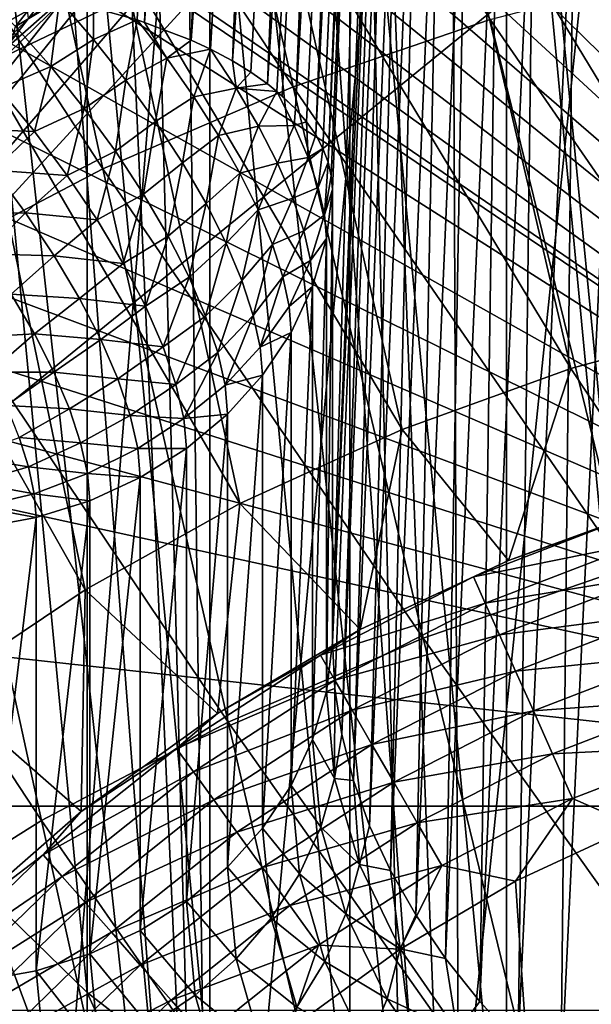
# Model space of a CAD drawing. Header units: metres. Extents: x -109 to 109, y -78 to 121.
# Tile 744 of 1056: x -15.65 to -11.45, y -15.72 to -8.5. Entities that reach past the tile are written whole.
import ezdxf

# ---------------------------------------------------------------- set-up
doc = ezdxf.new("R2010")
doc.units = ezdxf.units.M
doc.layers.add('solid_508554_SW0001', color=7, linetype='CONTINUOUS')

msp = doc.modelspace()

# ---------------------------------------------------------------- linework, layer by layer
at = {"layer": 'solid_508554_SW0001'}
for points in [[(-11.044369, 1.390028, 25.978125), (-11.785768, 0.696058, 25.927927), (-10.488172, -20.561333, 37.842564)], [(-11.785768, 0.696058, 25.927927), (-12.502839, 0.017629, 25.849554), (-10.488172, -20.561333, 37.842564)], [(-14.376807, 0.495039, -5.454146), (-14.787738, -8.499056, -0.633015), (-15.10816, -8.409145, -0.487737)], [(-14.376807, 0.495039, -5.454146), (-14.732867, -8.51691, -0.662514), (-14.787738, -8.499056, -0.633015)], [(-14.376807, 0.495039, -5.454146), (-14.034492, 0.366918, -5.67606), (-14.732867, -8.51691, -0.662514)], [(-14.034492, 0.366918, -5.67606), (-14.390517, -8.647757, -0.883152), (-14.732867, -8.51691, -0.662514)], [(-14.034492, 0.366918, -5.67606), (-13.732153, 0.215748, -5.937893), (-14.390517, -8.647757, -0.883152)], [(-13.732153, 0.215748, -5.937893), (-14.249364, -8.713341, -0.996004), (-14.390517, -8.647757, -0.883152)], [(-13.732153, 0.215748, -5.937893), (-14.088078, -8.799023, -1.145159), (-14.249364, -8.713341, -0.996004)], [(-13.732153, 0.215748, -5.937893), (-13.475909, 0.04459, -6.234347), (-14.088078, -8.799023, -1.145159)], [(-13.475909, 0.04459, -6.234347), (-13.953778, -8.881367, -1.290042), (-14.088078, -8.799023, -1.145159)], [(-13.475909, 0.04459, -6.234347), (-13.831686, -8.967637, -1.443216), (-13.953778, -8.881367, -1.290042)], [(-13.475909, 0.04459, -6.234347), (-13.270961, -0.143093, -6.559423), (-13.831686, -8.967637, -1.443216)], [(-12.502839, 0.017629, 25.849554), (-13.192918, -0.641648, 25.744558), (-12.408564, -21.06118, 36.976807)], [(-12.502839, 0.017629, 25.849554), (-12.408564, -21.06118, 36.976807), (-10.488172, -20.561333, 37.842564)], [(-13.270961, -0.143093, -6.559423), (-13.762315, -9.022971, -1.542129), (-13.831686, -8.967637, -1.443216)], [(-13.270961, -0.143093, -6.559423), (-13.722431, -9.057387, -1.603891), (-13.762315, -9.022971, -1.542129)], [(-13.270961, -0.143093, -6.559423), (-13.626574, -9.150156, -1.771238), (-13.722431, -9.057387, -1.603891)], [(-13.270961, -0.143093, -6.559423), (-13.121481, -0.343504, -6.906546), (-13.626574, -9.150156, -1.771238)], [(-13.121481, -0.343504, -6.906546), (-13.544591, -9.245478, -1.944418), (-13.626574, -9.150156, -1.771238)], [(-13.121481, -0.343504, -6.906546), (-13.476892, -9.342883, -2.122577), (-13.544591, -9.245478, -1.944418)], [(-13.121481, -0.343504, -6.906546), (-13.030532, -0.552585, -7.268684), (-13.476892, -9.342883, -2.122577)], [(-13.030532, -0.552585, -7.268684), (-13.423826, -9.441872, -2.304804), (-13.476892, -9.342883, -2.122577)], [(-13.030532, -0.552585, -7.268684), (-13.385699, -9.541853, -2.490006), (-13.423826, -9.441872, -2.304804)], [(-13.030532, -0.552585, -7.268684), (-13, -0.766092, -7.63849), (-13.385699, -9.541853, -2.490006)], [(-13.192918, -0.641648, 25.744558), (-13.853429, -1.278186, 25.614964), (-12.408564, -21.06118, 36.976807)], [(-13.36267, -9.642293, -2.677195), (-13.385699, -9.541853, -2.490006), (-13, -0.766092, -7.63849)], [(-13.36267, -9.642293, -2.677195), (-13, -0.766092, -7.63849), (-13.354812, -9.742739, -2.865522)], [(-13, -0.766092, -7.63849), (-13, -4.267006, -13.70225), (-13.354812, -13.066247, -8.622006)], [(-13.354812, -9.742739, -2.865522), (-13, -0.766092, -7.63849), (-13.354812, -13.066247, -8.622006)], [(-12.079011, -1.191464, -37.975147), (-12.66514, -1.22836, -37.955528), (-5.75, -14.267006, -31.022758)], [(-11.492039, -1.179039, -37.981754), (-12.079011, -1.191464, -37.975147), (-5.75, -14.267006, -31.022758)], [(-5.75, -1.179039, -37.981754), (-11.492039, -1.179039, -37.981754), (-5.75, -14.267006, -31.022758)], [(-13.853429, -1.278186, 25.614964), (-14.484949, -1.891566, 25.462542), (-12.408564, -21.06118, 36.976807)], [(-13.248817, -1.289446, -37.92305), (-13.828406, -1.374439, -37.877857), (-5.75, -14.267006, -31.022758)], [(-12.66514, -1.22836, -37.955528), (-13.248817, -1.289446, -37.92305), (-5.75, -14.267006, -31.022758)], [(-13.828406, -1.374439, -37.877857), (-14.402382, -1.483089, -37.820087), (-5.75, -14.267006, -31.022758)], [(-14.402382, -1.483089, -37.820087), (-14.969281, -1.615147, -37.74987), (-5.75, -14.267006, -31.022758)], [(-14.969281, -1.615147, -37.74987), (-15.527662, -1.770331, -37.667358), (-5.75, -14.267006, -31.022758)], [(-15.527662, -1.770331, -37.667358), (-16.076096, -1.948305, -37.572727), (-5.75, -14.267006, -31.022758)], [(-16.076096, -1.948305, -37.572727), (-16.325819, -2.038123, -37.524971), (-5.75, -14.267006, -31.022758)], [(-14.484949, -1.891566, 25.462542), (-15.08826, -2.481582, 25.28895), (-14.23452, -21.642811, 35.969391)], [(-14.484949, -1.891566, 25.462542), (-14.23452, -21.642811, 35.969391), (-12.408564, -21.06118, 36.976807)], [(-16.325819, -2.038123, -37.524971), (-16.6131, -2.148498, -37.466282), (-5.75, -14.267006, -31.022758)], [(-16.6131, -2.148498, -37.466282), (-17.13689, -2.369964, -37.34853), (-5.75, -14.267006, -31.022758)], [(-17.13689, -2.369964, -37.34853), (-17.64576, -2.611665, -37.220013), (-5.75, -14.267006, -31.022758)], [(-15.08826, -2.481582, 25.28895), (-15.664589, -3.048706, 25.095709), (-14.23452, -21.642811, 35.969391)], [(-17.64576, -2.611665, -37.220013), (-18.138065, -2.872474, -37.081337), (-5.75, -14.267006, -31.022758)], [(-18.138065, -2.872474, -37.081337), (-18.612341, -3.151289, -36.93309), (-5.75, -14.267006, -31.022758)], [(-15.664589, -3.048706, 25.095709), (-16.215151, -3.59325, 24.884087), (-14.23452, -21.642811, 35.969391)], [(-18.612341, -3.151289, -36.93309), (-19.067316, -3.447067, -36.775822), (-5.75, -14.267006, -31.022758)], [(-5.75, -3.196356, -41.475849), (-5.75, -15.767006, -33.620834), (-21.195272, -15.767006, -33.620834)], [(-9.659669, -3.196356, -41.475849), (-5.75, -3.196356, -41.475849), (-21.195272, -15.767006, -33.620834)], [(-10.359494, -3.21484, -41.464298), (-9.659669, -3.196356, -41.475849), (-21.195272, -15.767006, -33.620834)], [(-11.057202, -3.269924, -41.429878), (-10.359494, -3.21484, -41.464298), (-21.195272, -15.767006, -33.620834)], [(-11.347753, -3.303753, -41.408741), (-11.057202, -3.269924, -41.429878), (-21.195272, -15.767006, -33.620834)], [(-11.621875, -3.341582, -41.385101), (-11.347753, -3.303753, -41.408741), (-21.195272, -15.767006, -33.620834)], [(-12.181594, -3.436978, -41.325493), (-11.621875, -3.341582, -41.385101), (-21.195272, -15.767006, -33.620834)], [(-12.733762, -3.555581, -41.251381), (-12.181594, -3.436978, -41.325493), (-21.195272, -15.767006, -33.620834)], [(-19.067316, -3.447067, -36.775822), (-19.501881, -3.758804, -36.610069), (-5.75, -14.267006, -31.022758)], [(-13.2759, -3.696718, -41.163189), (-12.733762, -3.555581, -41.251381), (-21.195272, -15.767006, -33.620834)], [(-16.215151, -3.59325, 24.884087), (-15.952143, -22.3018, 34.827988), (-14.23452, -21.642811, 35.969391)], [(-13.807391, -3.860099, -41.061096), (-13.2759, -3.696718, -41.163189), (-21.195272, -15.767006, -33.620834)], [(-19.501881, -3.758804, -36.610069), (-19.915018, -4.085464, -36.436382), (-5.75, -14.267006, -31.022758)], [(-14.328628, -4.045819, -40.945045), (-13.807391, -3.860099, -41.061096), (-21.195272, -15.767006, -33.620834)], [(-14.839646, -4.253956, -40.814987), (-14.328628, -4.045819, -40.945045), (-21.195272, -15.767006, -33.620834)], [(-19.915018, -4.085464, -36.436382), (-20.22757, -4.355056, -36.293037), (-5.75, -14.267006, -31.022758)], [(-15.339787, -4.484349, -40.671021), (-14.839646, -4.253956, -40.814987), (-21.195272, -15.767006, -33.620834)], [(-13.354812, -13.066247, -8.622006), (-13, -4.267006, -13.70225), (-12.982184, -4.607184, -14.291457)], [(-20.22757, -4.355056, -36.293037), (-20.305826, -4.425884, -36.255375), (-5.75, -14.267006, -31.022758)], [(-16.008326, -8.660251, -50.492496), (-14.900267, -8.044676, -50.717453), (-16.277102, -4.339474, -43.746597)], [(-10.81778, -4.380364, 18.412987), (-12.076401, -4.925667, 17.468494), (-10.81778, -18.136295, -5.412986)], [(-20.305826, -4.425884, -36.255375), (-20.673613, -4.778644, -36.06781), (-5.75, -14.267006, -31.022758)], [(-15.827065, -4.736159, -40.513672), (-15.339787, -4.484349, -40.671021), (-21.195272, -15.767006, -33.620834)], [(-13.337671, -13.404452, -9.207795), (-13.354812, -13.066247, -8.622006), (-12.982184, -4.607184, -14.291457)], [(-13.286293, -13.741789, -9.792079), (-13.337671, -13.404452, -9.207795), (-12.982184, -4.607184, -14.291457)], [(-13.286293, -13.741789, -9.792079), (-12.982184, -4.607184, -14.291457), (-12.928782, -4.946457, -14.879095)], [(-20.673613, -4.778644, -36.06781), (-21.337833, -5.515685, -35.675919), (-5.75, -14.267006, -31.022758)], [(-15.930471, -5.526824, -52.459057), (-14.560081, -4.941896, -52.626099), (-13.642312, -8.990166, -59.59317)], [(-14.560081, -4.941896, -52.626099), (-12.196505, -8.495215, -59.681755), (-13.642312, -8.990166, -59.59317)], [(-13.200809, -14.077392, -10.373361), (-13.286293, -13.741789, -9.792079), (-12.928782, -4.946457, -14.879095)], [(-12.076401, -4.925667, 17.468494), (-13.225627, -5.528307, 16.42469), (-12.076401, -17.590994, -4.468494)], [(-13.200809, -14.077392, -10.373361), (-12.928782, -4.946457, -14.879095), (-12.839952, -5.283816, -15.463417)], [(-12.076401, -4.925667, 17.468494), (-12.076401, -17.590994, -4.468494), (-10.81778, -18.136295, -5.412986)], [(-13.081438, -14.410398, -10.950146), (-13.200809, -14.077392, -10.373361), (-12.839952, -5.283816, -15.463417)], [(-13.081438, -14.410398, -10.950146), (-12.839952, -5.283816, -15.463417), (-12.715907, -5.618459, -16.043036)], [(-21.337833, -5.515685, -35.675919), (-21.90443, -6.286805, -35.265907), (-5.75, -14.267006, -31.022758)], [(-17.243303, -6.211176, -52.220951), (-15.930471, -5.526824, -52.459057), (-15.040552, -9.590968, -59.42889)], [(-15.930471, -5.526824, -52.459057), (-13.642312, -8.990166, -59.59317), (-15.040552, -9.590968, -59.42889)], [(-13.225627, -5.528307, 16.42469), (-14.255054, -6.182818, 15.291044), (-13.225627, -16.988354, -3.42469)], [(-13.225627, -5.528307, 16.42469), (-13.225627, -16.988354, -3.42469), (-12.076401, -17.590994, -4.468494)], [(-12.928488, -14.739956, -11.520955), (-13.081438, -14.410398, -10.950146), (-12.715907, -5.618459, -16.043036)], [(-12.928488, -14.739956, -11.520955), (-12.715907, -5.618459, -16.043036), (-12.557047, -5.949308, -16.616083)], [(-12.742351, -15.065216, -12.084323), (-12.928488, -14.739956, -11.520955), (-12.557047, -5.949308, -16.616083)], [(-12.742351, -15.065216, -12.084323), (-12.557047, -5.949308, -16.616083), (-12.363714, -6.275648, -17.18132)], [(-17.243303, -6.211176, -52.220951), (-15.040552, -9.590968, -59.42889), (-16.380257, -10.292389, -59.19054)], [(-14.255054, -6.182818, 15.291044), (-15.155397, -6.883294, 14.077785), (-14.255054, -16.333841, -2.291044)], [(-14.255054, -6.182818, 15.291044), (-14.255054, -16.333841, -2.291044), (-13.225627, -16.988354, -3.42469)], [(-12.523503, -15.385345, -12.638803), (-12.742351, -15.065216, -12.084323), (-12.363714, -6.275648, -17.18132)], [(-12.523503, -15.385345, -12.638803), (-12.363714, -6.275648, -17.18132), (-12.136565, -6.596372, -17.736832)], [(-21.90443, -6.286805, -35.265907), (-22.372639, -7.085521, -34.841221), (-5.75, -14.267006, -31.022758)], [(-12.272509, -15.699521, -13.182971), (-12.523503, -15.385345, -12.638803), (-12.136565, -6.596372, -17.736832)], [(-12.272509, -15.699521, -13.182971), (-12.136565, -6.596372, -17.736832), (-11.876063, -6.910825, -18.281479)], [(-10.330504, -10.708433, -57.843227), (-11.285318, -6.751131, -51.001472), (-12.528066, -7.085795, -50.973091)], [(-15.155397, -6.883294, 14.077785), (-15.918524, -7.623412, 12.795862), (-15.155397, -15.633367, -1.077786)], [(-15.155397, -6.883294, 14.077785), (-15.155397, -15.633367, -1.077786), (-14.255054, -16.333841, -2.291044)], [(-11.990011, -16.006937, -13.715432), (-12.272509, -15.699521, -13.182971), (-11.876063, -6.910825, -18.281479)], [(-11.990011, -16.006937, -13.715432), (-11.876063, -6.910825, -18.281479), (-11.583113, -7.217917, -18.813379)], [(-16.371923, -9.250462, 13.977731), (-15.586568, -8.48908, 15.296481), (-15.760841, -7.039365, 17.807463)], [(-12.770635, -20.252747, 31.989422), (-13.065724, -7.599538, 25.153065), (-11.401104, -7.050135, 26.104658)], [(-11.143609, -19.715752, 32.919525), (-12.770635, -20.252747, 31.989422), (-11.401104, -7.050135, 26.104658)], [(-22.372639, -7.085521, -34.841221), (-22.742233, -7.906652, -34.404617), (-5.75, -14.267006, -31.022758)], [(-11.603696, -11.055997, -57.821747), (-12.528066, -7.085795, -50.973091), (-13.736792, -7.518036, -50.8783)], [(-11.603696, -11.055997, -57.821747), (-10.330504, -10.708433, -57.843227), (-12.528066, -7.085795, -50.973091)], [(-11.676735, -16.306805, -14.234818), (-11.990011, -16.006937, -13.715432), (-11.583113, -7.217917, -18.813379)], [(-11.676735, -16.306805, -14.234818), (-11.583113, -7.217917, -18.813379), (-11.2583, -7.517032, -19.331461)], [(-12.842209, -11.502872, -57.730885), (-13.736792, -7.518036, -50.8783), (-14.900267, -8.044676, -50.717453)], [(-12.842209, -11.502872, -57.730885), (-11.603696, -11.055997, -57.821747), (-13.736792, -7.518036, -50.8783)], [(-11.333485, -16.598354, -14.739796), (-11.676735, -16.306805, -14.234818), (-11.2583, -7.517032, -19.331461)], [(-16.84968, -8.530798, 21.251062), (-16.701448, -8.297067, 20.972494), (-15.416478, -7.595917, 22.18692)], [(-15.553306, -7.823425, 22.476267), (-16.84968, -8.530798, 21.251062), (-15.416478, -7.595917, 22.18692)], [(-15.156493, -8.183557, 14.826311), (-15.919089, -8.923347, 13.544957), (-15.918524, -7.623412, 12.795862)], [(-15.918524, -7.623412, 12.795862), (-15.918524, -14.893249, 0.204137), (-15.155397, -15.633367, -1.077786)], [(-14.294839, -20.860502, 30.936758), (-14.625147, -8.221337, 24.076077), (-13.065724, -7.599538, 25.153065)], [(-12.770635, -20.252747, 31.989422), (-14.294839, -20.860502, 30.936758), (-13.065724, -7.599538, 25.153065)], [(-16.955095, -8.805084, 21.511559), (-16.84968, -8.530798, 21.251062), (-15.553306, -7.823425, 22.476267)], [(-15.650609, -8.093286, 22.744429), (-16.955095, -8.805084, 21.511559), (-15.553306, -7.823425, 22.476267)], [(-15.767282, -7.865222, 19.818047), (-16.860382, -8.577499, 18.584347), (-15.477312, -7.896384, 19.555084)], [(-22.742233, -7.906652, -34.404617), (-23.013836, -8.743619, -33.959595), (-5.75, -14.267006, -31.022758)], [(-16.860382, -8.577499, 18.584347), (-16.550308, -8.595562, 18.344072), (-15.477312, -7.896384, 19.555084)], [(-15.477312, -7.896384, 19.555084), (-16.550308, -8.595562, 18.344072), (-15.246434, -8.021862, 19.250126)], [(-16.550308, -8.595562, 18.344072), (-15.814863, -8.380688, 18.62862), (-15.246434, -8.021862, 19.250126)], [(-14.03453, -12.045755, -57.570938), (-14.900267, -8.044676, -50.717453), (-16.008326, -8.660251, -50.492496)], [(-14.03453, -12.045755, -57.570938), (-12.842209, -11.502872, -57.730885), (-14.900267, -8.044676, -50.717453)], [(-12.196505, -8.495215, -59.681755), (-10.715122, -8.109167, -59.694595), (-9.690278, -12.123643, -66.634407)], [(-15.156493, -8.183557, 14.826311), (-15.586568, -8.48908, 15.296481), (-16.371923, -9.250462, 13.977731)], [(-15.156493, -8.183557, 14.826311), (-16.371923, -9.250462, 13.977731), (-15.919089, -8.923347, 13.544957)], [(-15.70395, -21.534126, 29.770006), (-16.066816, -8.910526, 22.882366), (-14.625147, -8.221337, 24.076077)], [(-15.70599, -8.39884, 22.984787), (-14.625147, -8.221337, 24.076077), (-16.066816, -8.910526, 22.882366)], [(-14.294839, -20.860502, 30.936758), (-15.70395, -21.534126, 29.770006), (-14.625147, -8.221337, 24.076077)], [(-15.681786, -8.546693, -0.21091), (-15.950605, -8.268794, -0.2864), (-15.508767, -8.326653, -0.362373)], [(-15.681786, -8.546693, -0.21091), (-15.508767, -8.326653, -0.362373), (-15.357548, -8.354219, -0.402976)], [(-15.681786, -8.546693, -0.21091), (-15.357548, -8.354219, -0.402976), (-15.422023, -8.841521, -0.183584)], [(-15.107417, -8.642683, -0.382185), (-15.422023, -8.841521, -0.183584), (-15.357548, -8.354219, -0.402976)], [(-15.107417, -8.642683, -0.382185), (-15.357548, -8.354219, -0.402976), (-15.10816, -8.409145, -0.487737)], [(-15.107417, -8.642683, -0.382185), (-15.10816, -8.409145, -0.487737), (-14.787738, -8.499056, -0.633015)], [(-15.107417, -8.642683, -0.382185), (-14.787738, -8.499056, -0.633015), (-14.871201, -8.940248, -0.408364)], [(-14.570848, -8.779662, -0.667784), (-14.871201, -8.940248, -0.408364), (-14.787738, -8.499056, -0.633015)], [(-14.570848, -8.779662, -0.667784), (-14.787738, -8.499056, -0.633015), (-14.732867, -8.51691, -0.662514)], [(-14.570848, -8.779662, -0.667784), (-14.732867, -8.51691, -0.662514), (-14.390517, -8.647757, -0.883152)], [(-13.642312, -8.990166, -59.59317), (-12.196505, -8.495215, -59.681755), (-11.206766, -12.522927, -66.627831)], [(-12.196505, -8.495215, -59.681755), (-9.690278, -12.123643, -66.634407), (-11.206766, -12.522927, -66.627831)], [(-15.681786, -8.546693, -0.21091), (-15.422023, -8.841521, -0.183584), (-15.800533, -9.003272, -0.041439)], [(-15.170229, -12.679016, -57.343872), (-16.008326, -8.660251, -50.492496), (-17.051073, -9.35871, -50.205788)], [(-15.170229, -12.679016, -57.343872), (-14.03453, -12.045755, -57.570938), (-16.008326, -8.660251, -50.492496)], [(-15.107417, -8.642683, -0.382185), (-15.1758, -9.148226, -0.204869), (-15.422023, -8.841521, -0.183584)], [(-15.107417, -8.642683, -0.382185), (-14.871201, -8.940248, -0.408364), (-15.1758, -9.148226, -0.204869)], [(-14.570848, -8.779662, -0.667784), (-14.390517, -8.647757, -0.883152), (-14.249364, -8.713341, -0.996004)], [(-14.570848, -8.779662, -0.667784), (-14.249364, -8.713341, -0.996004), (-14.370904, -9.062935, -0.744331)], [(-14.060728, -9.00034, -1.095563), (-14.370904, -9.062935, -0.744331), (-14.249364, -8.713341, -0.996004)], [(-14.060728, -9.00034, -1.095563), (-14.249364, -8.713341, -0.996004), (-14.088078, -8.799023, -1.145159)], [(-23.013836, -8.743619, -33.959595), (-23.188305, -9.589896, -33.509621), (-5.75, -14.267006, -31.022758)], [(-14.570848, -8.779662, -0.667784), (-14.652395, -9.243493, -0.480442), (-14.871201, -8.940248, -0.408364)], [(-14.570848, -8.779662, -0.667784), (-14.370904, -9.062935, -0.744331), (-14.652395, -9.243493, -0.480442)], [(-14.060728, -9.00034, -1.095563), (-14.088078, -8.799023, -1.145159), (-13.953778, -8.881367, -1.290042)], [(-15.422023, -8.841521, -0.183584), (-15.541655, -9.317263, -0.049135), (-15.800533, -9.003272, -0.041439)], [(-15.422023, -8.841521, -0.183584), (-15.1758, -9.148226, -0.204869), (-15.541655, -9.317263, -0.049135)], [(-14.060728, -9.00034, -1.095563), (-13.953778, -8.881367, -1.290042), (-13.831686, -8.967637, -1.443216)], [(-14.871201, -8.940248, -0.408364), (-14.947381, -9.461494, -0.274397), (-15.1758, -9.148226, -0.204869)], [(-14.871201, -8.940248, -0.408364), (-14.652395, -9.243493, -0.480442), (-14.947381, -9.461494, -0.274397)], [(-16.089638, -9.294857, 0.049122), (-15.800533, -9.003272, -0.041439), (-15.541655, -9.317263, -0.049135)], [(-15.040552, -9.590968, -59.42889), (-13.642312, -8.990166, -59.59317), (-12.686984, -13.03319, -66.542656)], [(-14.060728, -9.00034, -1.095563), (-14.190701, -9.345769, -0.861003), (-14.370904, -9.062935, -0.744331)], [(-14.060728, -9.00034, -1.095563), (-13.895868, -9.279406, -1.237484), (-14.190701, -9.345769, -0.861003)], [(-14.060728, -9.00034, -1.095563), (-13.831686, -8.967637, -1.443216), (-13.762315, -9.022971, -1.542129)], [(-14.060728, -9.00034, -1.095563), (-13.762315, -9.022971, -1.542129), (-13.895868, -9.279406, -1.237484)], [(-13.634409, -9.272686, -1.707328), (-13.895868, -9.279406, -1.237484), (-13.762315, -9.022971, -1.542129)], [(-13.626574, -9.150156, -1.771238), (-13.762315, -9.022971, -1.542129), (-13.722431, -9.057387, -1.603891)], [(-13.634409, -9.272686, -1.707328), (-13.762315, -9.022971, -1.542129), (-13.626574, -9.150156, -1.771238)], [(-13.642312, -8.990166, -59.59317), (-11.206766, -12.522927, -66.627831), (-12.686984, -13.03319, -66.542656)], [(-14.370904, -9.062935, -0.744331), (-14.454687, -9.547312, -0.597205), (-14.652395, -9.243493, -0.480442)], [(-14.370904, -9.062935, -0.744331), (-14.190701, -9.345769, -0.861003), (-14.454687, -9.547312, -0.597205)], [(-15.1758, -9.148226, -0.204869), (-15.300598, -9.6398, -0.108542), (-15.541655, -9.317263, -0.049135)], [(-15.1758, -9.148226, -0.204869), (-14.947381, -9.461494, -0.274397), (-15.300598, -9.6398, -0.108542)], [(-13.634409, -9.272686, -1.707328), (-13.626574, -9.150156, -1.771238), (-13.544591, -9.245478, -1.944418)], [(-14.652395, -9.243493, -0.480442), (-14.740722, -9.775901, -0.390961), (-14.947381, -9.461494, -0.274397)], [(-14.652395, -9.243493, -0.480442), (-14.454687, -9.547312, -0.597205), (-14.740722, -9.775901, -0.390961)], [(-13.634409, -9.272686, -1.707328), (-13.544591, -9.245478, -1.944418), (-13.532624, -9.508768, -1.905433)], [(-13.532624, -9.508768, -1.905433), (-13.544591, -9.245478, -1.944418), (-13.476892, -9.342883, -2.122577)], [(-15.839604, -9.600581, 0.037427), (-16.089638, -9.294857, 0.049122), (-15.541655, -9.317263, -0.049135)], [(-15.839604, -9.600581, 0.037427), (-15.541655, -9.317263, -0.049135), (-15.300598, -9.6398, -0.108542)], [(-13.895868, -9.279406, -1.237484), (-14.033096, -9.623677, -1.015948), (-14.190701, -9.345769, -0.861003)], [(-13.895868, -9.279406, -1.237484), (-13.756775, -9.550008, -1.418111), (-14.033096, -9.623677, -1.015948)], [(-13.634409, -9.272686, -1.707328), (-13.756775, -9.550008, -1.418111), (-13.895868, -9.279406, -1.237484)], [(-13.634409, -9.272686, -1.707328), (-13.532624, -9.508768, -1.905433), (-13.756775, -9.550008, -1.418111)], [(-16.239153, -13.396433, -57.052078), (-15.170229, -12.679016, -57.343872), (-17.051073, -9.35871, -50.205788)], [(-14.190701, -9.345769, -0.861003), (-14.281404, -9.846589, -0.756688), (-14.454687, -9.547312, -0.597205)], [(-14.190701, -9.345769, -0.861003), (-14.033096, -9.623677, -1.015948), (-14.281404, -9.846589, -0.756688)], [(-13.532624, -9.508768, -1.905433), (-13.476892, -9.342883, -2.122577), (-13.423826, -9.441872, -2.304804)], [(-14.947381, -9.461494, -0.274397), (-15.081822, -9.964916, -0.218562), (-15.300598, -9.6398, -0.108542)], [(-14.947381, -9.461494, -0.274397), (-14.740722, -9.775901, -0.390961), (-15.081822, -9.964916, -0.218562)], [(-13.532624, -9.508768, -1.905433), (-13.423826, -9.441872, -2.304804), (-13.458591, -9.728443, -2.132596)], [(-13.458591, -9.728443, -2.132596), (-13.423826, -9.441872, -2.304804), (-13.385699, -9.541853, -2.490006)], [(-13.532624, -9.508768, -1.905433), (-13.645931, -9.807318, -1.634221), (-13.756775, -9.550008, -1.418111)], [(-13.532624, -9.508768, -1.905433), (-13.458591, -9.728443, -2.132596), (-13.645931, -9.807318, -1.634221)], [(-23.188305, -9.589896, -33.509621), (-23.266329, -10.439172, -33.058056), (-5.75, -14.267006, -31.022758)], [(-16.380257, -10.292389, -59.19054), (-15.040552, -9.590968, -59.42889), (-14.118647, -13.651271, -66.378868)], [(-16.119408, -9.921757, 0.060838), (-15.839604, -9.600581, 0.037427), (-15.607052, -9.914072, -0.023923)], [(-15.607052, -9.914072, -0.023923), (-15.839604, -9.600581, 0.037427), (-15.300598, -9.6398, -0.108542)], [(-15.040552, -9.590968, -59.42889), (-12.686984, -13.03319, -66.542656), (-14.118647, -13.651271, -66.378868)], [(-14.454687, -9.547312, -0.597205), (-14.559402, -10.085999, -0.552545), (-14.740722, -9.775901, -0.390961)], [(-14.454687, -9.547312, -0.597205), (-14.281404, -9.846589, -0.756688), (-14.559402, -10.085999, -0.552545)], [(-13.756775, -9.550008, -1.418111), (-13.900592, -9.892254, -1.206708), (-14.033096, -9.623677, -1.015948)], [(-13.756775, -9.550008, -1.418111), (-13.645931, -9.807318, -1.634221), (-13.900592, -9.892254, -1.206708)], [(-13.458591, -9.728443, -2.132596), (-13.385699, -9.541853, -2.490006), (-13.413636, -9.927781, -2.384754)], [(-13.413636, -9.927781, -2.384754), (-13.385699, -9.541853, -2.490006), (-13.36267, -9.642293, -2.677195)], [(-15.607052, -9.914072, -0.023923), (-15.300598, -9.6398, -0.108542), (-15.081822, -9.964916, -0.218562)], [(-14.033096, -9.623677, -1.015948), (-14.135464, -10.136284, -0.956204), (-14.281404, -9.846589, -0.756688)], [(-14.033096, -9.623677, -1.015948), (-13.900592, -9.892254, -1.206708), (-14.135464, -10.136284, -0.956204)], [(-13.413636, -9.927781, -2.384754), (-13.36267, -9.642293, -2.677195), (-13.354812, -9.742739, -2.865522)], [(-13.458591, -9.728443, -2.132596), (-13.565313, -10.046745, -1.881957), (-13.645931, -9.807318, -1.634221)], [(-13.458591, -9.728443, -2.132596), (-13.413636, -9.927781, -2.384754), (-13.565313, -10.046745, -1.881957)], [(-13.413636, -9.927781, -2.384754), (-13.354812, -9.742739, -2.865522), (-13.398561, -10.103219, -2.657399)], [(-13.398561, -13.426726, -8.413883), (-13.354812, -9.742739, -2.865522), (-13.354812, -13.066247, -8.622006)], [(-13.398561, -13.426726, -8.413883), (-13.398561, -10.103219, -2.657399), (-13.354812, -9.742739, -2.865522)], [(-14.740722, -9.775901, -0.390961), (-14.889375, -10.286597, -0.377159), (-15.081822, -9.964916, -0.218562)], [(-14.740722, -9.775901, -0.390961), (-14.559402, -10.085999, -0.552545), (-14.889375, -10.286597, -0.377159)], [(-13.645931, -9.807318, -1.634221), (-13.795287, -10.147237, -1.430259), (-13.900592, -9.892254, -1.206708)], [(-13.645931, -9.807318, -1.634221), (-13.565313, -10.046745, -1.881957), (-13.795287, -10.147237, -1.430259)], [(-14.281404, -9.846589, -0.756688), (-14.406565, -10.386418, -0.756349), (-14.559402, -10.085999, -0.552545)], [(-14.281404, -9.846589, -0.756688), (-14.135464, -10.136284, -0.956204), (-14.406565, -10.386418, -0.756349)], [(-13.900592, -9.892254, -1.206708), (-14.019325, -10.411519, -1.192395), (-14.135464, -10.136284, -0.956204)], [(-13.900592, -9.892254, -1.206708), (-13.795287, -10.147237, -1.430259), (-14.019325, -10.411519, -1.192395)], [(-15.905475, -10.215868, -0.005507), (-16.119408, -9.921757, 0.060838), (-15.607052, -9.914072, -0.023923)], [(-15.905475, -10.215868, -0.005507), (-15.607052, -9.914072, -0.023923), (-15.396197, -10.229643, -0.133816)], [(-15.396197, -10.229643, -0.133816), (-15.607052, -9.914072, -0.023923), (-15.081822, -9.964916, -0.218562)], [(-15.396197, -10.229643, -0.133816), (-15.081822, -9.964916, -0.218562), (-14.889375, -10.286597, -0.377159)], [(-13.413636, -9.927781, -2.384754), (-13.51636, -10.264019, -2.156901), (-13.565313, -10.046745, -1.881957)], [(-13.413636, -9.927781, -2.384754), (-13.398561, -10.103219, -2.657399), (-13.51636, -10.264019, -2.156901)], [(-14.559402, -10.085999, -0.552545), (-14.726816, -10.598891, -0.5814), (-14.889375, -10.286597, -0.377159)], [(-14.559402, -10.085999, -0.552545), (-14.406565, -10.386418, -0.756349), (-14.726816, -10.598891, -0.5814)], [(-13.565313, -10.046745, -1.881957), (-13.718853, -10.384582, -1.683054), (-13.795287, -10.147237, -1.430259)], [(-13.565313, -10.046745, -1.881957), (-13.51636, -10.264019, -2.156901), (-13.718853, -10.384582, -1.683054)], [(-13.51636, -10.264019, -2.156901), (-13.398561, -10.103219, -2.657399), (-13.499945, -10.455262, -2.454147)], [(-13.499945, -13.77877, -8.210631), (-13.499945, -10.455262, -2.454147), (-13.398561, -10.103219, -2.657399)], [(-13.398561, -13.426726, -8.413883), (-13.499945, -13.77877, -8.210631), (-13.398561, -10.103219, -2.657399)], [(-14.135464, -10.136284, -0.956204), (-14.284855, -10.671953, -0.998842), (-14.406565, -10.386418, -0.756349)], [(-14.135464, -10.136284, -0.956204), (-14.019325, -10.411519, -1.192395), (-14.284855, -10.671953, -0.998842)], [(-13.795287, -10.147237, -1.430259), (-13.934943, -10.667659, -1.461282), (-14.019325, -10.411519, -1.192395)], [(-13.795287, -10.147237, -1.430259), (-13.718853, -10.384582, -1.683054), (-13.934943, -10.667659, -1.461282)], [(-15.711979, -10.510927, -0.115824), (-15.905475, -10.215868, -0.005507), (-15.396197, -10.229643, -0.133816)], [(-15.711979, -10.510927, -0.115824), (-15.396197, -10.229643, -0.133816), (-15.210866, -10.541571, -0.290259)], [(-15.210866, -10.541571, -0.290259), (-15.396197, -10.229643, -0.133816), (-14.889375, -10.286597, -0.377159)], [(-17.65099, -11.088043, -58.880573), (-16.380257, -10.292389, -59.19054), (-15.490511, -14.371784, -66.138107)], [(-16.380257, -10.292389, -59.19054), (-14.118647, -13.651271, -66.378868), (-15.490511, -14.371784, -66.138107)], [(-15.210866, -10.541571, -0.290259), (-14.889375, -10.286597, -0.377159), (-14.726816, -10.598891, -0.5814)], [(-13.51636, -10.264019, -2.156901), (-13.672503, -10.600525, -1.961084), (-13.718853, -10.384582, -1.683054)], [(-13.51636, -10.264019, -2.156901), (-13.499945, -10.455262, -2.454147), (-13.672503, -10.600525, -1.961084)], [(-14.406565, -10.386418, -0.756349), (-14.597153, -10.896023, -0.827506), (-14.726816, -10.598891, -0.5814)], [(-14.406565, -10.386418, -0.756349), (-14.284855, -10.671953, -0.998842), (-14.597153, -10.896023, -0.827506)], [(-13.718853, -10.384582, -1.683054), (-13.883739, -10.900391, -1.758338), (-13.934943, -10.667659, -1.461282)], [(-13.718853, -10.384582, -1.683054), (-13.672503, -10.600525, -1.961084), (-13.883739, -10.900391, -1.758338)], [(-23.266329, -10.439172, -33.058056), (-23.333569, -12.342929, -32.045807), (-5.75, -14.267006, -31.022758)], [(-14.019325, -10.411519, -1.192395), (-14.196382, -10.937659, -1.275825), (-14.284855, -10.671953, -0.998842)], [(-14.019325, -10.411519, -1.192395), (-13.934943, -10.667659, -1.461282), (-14.196382, -10.937659, -1.275825)], [(-13.672503, -10.600525, -1.961084), (-13.499945, -10.455262, -2.454147), (-13.65697, -10.791641, -2.259938)], [(-13.65697, -14.115149, -8.016422), (-13.65697, -10.791641, -2.259938), (-13.499945, -10.455262, -2.454147)], [(-13.499945, -13.77877, -8.210631), (-13.65697, -14.115149, -8.016422), (-13.499945, -10.455262, -2.454147)], [(-16.008785, -10.828927, -0.179892), (-15.711979, -10.510927, -0.115824), (-15.542251, -10.801858, -0.268212)], [(-15.542251, -10.801858, -0.268212), (-15.711979, -10.510927, -0.115824), (-15.210866, -10.541571, -0.290259)], [(-15.542251, -10.801858, -0.268212), (-15.210866, -10.541571, -0.290259), (-15.054419, -10.844198, -0.490414)], [(-15.054419, -10.844198, -0.490414), (-15.210866, -10.541571, -0.290259), (-14.726816, -10.598891, -0.5814)], [(-15.054419, -10.844198, -0.490414), (-14.726816, -10.598891, -0.5814), (-14.597153, -10.896023, -0.827506)], [(-13.672503, -10.600525, -1.961084), (-13.65697, -10.791641, -2.259938), (-13.883739, -10.900391, -1.758338)], [(-14.284855, -10.671953, -0.998842), (-14.502784, -11.172494, -1.110924), (-14.597153, -10.896023, -0.827506)], [(-14.284855, -10.671953, -0.998842), (-14.196382, -10.937659, -1.275825), (-14.502784, -11.172494, -1.110924)], [(-13.934943, -10.667659, -1.461282), (-14.142677, -11.178934, -1.582499), (-14.196382, -10.937659, -1.275825)], [(-13.934943, -10.667659, -1.461282), (-13.883739, -10.900391, -1.758338), (-14.142677, -11.178934, -1.582499)], [(-10.936728, -12.063423, -59.779469), (-10.330504, -10.708433, -57.843227), (-11.603696, -11.055997, -57.821747)], [(-15.866971, -11.083041, -0.326327), (-16.008785, -10.828927, -0.179892), (-15.542251, -10.801858, -0.268212)], [(-15.866971, -11.083041, -0.326327), (-15.542251, -10.801858, -0.268212), (-15.399211, -11.083652, -0.460051)], [(-15.399211, -11.083652, -0.460051), (-15.542251, -10.801858, -0.268212), (-15.054419, -10.844198, -0.490414)], [(-13.883739, -10.900391, -1.758338), (-13.65697, -10.791641, -2.259938), (-13.866574, -11.105796, -2.078561)], [(-13.866574, -14.429303, -7.835045), (-13.866574, -11.105796, -2.078561), (-13.65697, -10.791641, -2.259938)], [(-13.65697, -14.115149, -8.016422), (-13.866574, -14.429303, -7.835045), (-13.65697, -10.791641, -2.259938)], [(-15.399211, -11.083652, -0.460051), (-15.054419, -10.844198, -0.490414), (-14.929694, -11.132037, -0.730651)], [(-14.929694, -11.132037, -0.730651), (-15.054419, -10.844198, -0.490414), (-14.597153, -10.896023, -0.827506)], [(-14.929694, -11.132037, -0.730651), (-14.597153, -10.896023, -0.827506), (-14.502784, -11.172494, -1.110924)], [(-13.883739, -10.900391, -1.758338), (-13.866574, -11.105796, -2.078561), (-14.142677, -11.178934, -1.582499)], [(-14.196382, -10.937659, -1.275825), (-14.445455, -11.423191, -1.426411), (-14.502784, -11.172494, -1.110924)], [(-14.196382, -10.937659, -1.275825), (-14.142677, -11.178934, -1.582499), (-14.445455, -11.423191, -1.426411)], [(-17.65099, -11.088043, -58.880573), (-15.490511, -14.371784, -66.138107), (-16.791882, -15.188171, -65.822876)], [(-15.747892, -11.328344, -0.504583), (-15.866971, -11.083041, -0.326327), (-15.399211, -11.083652, -0.460051)], [(-15.747892, -11.328344, -0.504583), (-15.399211, -11.083652, -0.460051), (-15.285322, -11.351461, -0.688038)], [(-15.285322, -11.351461, -0.688038), (-15.399211, -11.083652, -0.460051), (-14.929694, -11.132037, -0.730651)], [(-14.142677, -11.178934, -1.582499), (-13.866574, -11.105796, -2.078561), (-14.124672, -11.391598, -1.913553)], [(-14.124672, -14.715106, -7.670037), (-14.124672, -11.391598, -1.913553), (-13.866574, -11.105796, -2.078561)], [(-13.866574, -14.429303, -7.835045), (-14.124672, -14.715106, -7.670037), (-13.866574, -11.105796, -2.078561)], [(-12.062104, -12.463465, -59.769024), (-11.603696, -11.055997, -57.821747), (-12.842209, -11.502872, -57.730885)], [(-12.062104, -12.463465, -59.769024), (-10.936728, -12.063423, -59.779469), (-11.603696, -11.055997, -57.821747)], [(-15.285322, -11.351461, -0.688038), (-14.929694, -11.132037, -0.730651), (-14.838952, -11.399865, -1.006613)], [(-14.838952, -11.399865, -1.006613), (-14.929694, -11.132037, -0.730651), (-14.502784, -11.172494, -1.110924)], [(-14.838952, -11.399865, -1.006613), (-14.502784, -11.172494, -1.110924), (-14.445455, -11.423191, -1.426411)], [(-14.142677, -11.178934, -1.582499), (-14.124672, -11.391598, -1.913553), (-14.445455, -11.423191, -1.426411)], [(-15.653352, -11.561119, -0.711962), (-15.747892, -11.328344, -0.504583), (-15.285322, -11.351461, -0.688038)], [(-15.653352, -11.561119, -0.711962), (-15.285322, -11.351461, -0.688038), (-15.202543, -11.600676, -0.94825)], [(-15.202543, -11.600676, -0.94825), (-15.285322, -11.351461, -0.688038), (-14.838952, -11.399865, -1.006613)], [(-15.202543, -11.600676, -0.94825), (-14.838952, -11.399865, -1.006613), (-14.783841, -11.642827, -1.313295)], [(-14.783841, -11.642827, -1.313295), (-14.838952, -11.399865, -1.006613), (-14.445455, -11.423191, -1.426411)], [(-14.445455, -11.423191, -1.426411), (-14.124672, -11.391598, -1.913553), (-14.426227, -11.643475, -1.768132)], [(-14.426227, -14.966983, -7.524616), (-14.426227, -11.643475, -1.768132), (-14.124672, -11.391598, -1.913553)], [(-14.124672, -14.715106, -7.670037), (-14.426227, -14.966983, -7.524616), (-14.124672, -11.391598, -1.913553)], [(-14.783841, -11.642827, -1.313295), (-14.445455, -11.423191, -1.426411), (-14.426227, -11.643475, -1.768132)], [(-13.150834, -12.971571, -59.748344), (-12.842209, -11.502872, -57.730885), (-14.03453, -12.045755, -57.570938)], [(-13.150834, -12.971571, -59.748344), (-12.062104, -12.463465, -59.769024), (-12.842209, -11.502872, -57.730885)], [(-16.045971, -11.704766, -0.751729), (-15.653352, -11.561119, -0.711962), (-15.584781, -11.777843, -0.945324)], [(-15.584781, -11.777843, -0.945324), (-15.653352, -11.561119, -0.711962), (-15.202543, -11.600676, -0.94825)], [(-15.584781, -11.777843, -0.945324), (-15.202543, -11.600676, -0.94825), (-15.152299, -11.827007, -1.236208)], [(-15.152299, -11.827007, -1.236208), (-15.202543, -11.600676, -0.94825), (-14.783841, -11.642827, -1.313295)], [(-15.152299, -11.827007, -1.236208), (-14.783841, -11.642827, -1.313295), (-14.765359, -11.856514, -1.645134)], [(-14.783841, -11.642827, -1.313295), (-14.426227, -11.643475, -1.768132), (-14.765359, -11.856514, -1.645134)], [(-14.765359, -15.180021, -7.401618), (-14.765359, -11.856514, -1.645134), (-14.426227, -11.643475, -1.768132)], [(-14.426227, -14.966983, -7.524616), (-14.765359, -15.180021, -7.401618), (-14.426227, -11.643475, -1.768132)], [(-15.986937, -11.895905, -0.960526), (-16.045971, -11.704766, -0.751729), (-15.584781, -11.777843, -0.945324)], [(-15.986937, -11.895905, -0.960526), (-15.584781, -11.777843, -0.945324), (-15.543219, -11.975231, -1.201134)], [(-15.543219, -11.975231, -1.201134), (-15.584781, -11.777843, -0.945324), (-15.152299, -11.827007, -1.236208)], [(-15.543219, -11.975231, -1.201134), (-15.152299, -11.827007, -1.236208), (-15.135454, -12.02656, -1.546958)], [(-15.152299, -11.827007, -1.236208), (-14.765359, -11.856514, -1.645134), (-15.135454, -12.02656, -1.546958)], [(-15.951176, -12.070247, -1.188432), (-15.986937, -11.895905, -0.960526), (-15.543219, -11.975231, -1.201134)], [(-15.135454, -15.350068, -7.303442), (-15.135454, -12.02656, -1.546958), (-14.765359, -11.856514, -1.645134)], [(-14.765359, -15.180021, -7.401618), (-15.135454, -15.350068, -7.303442), (-14.765359, -11.856514, -1.645134)], [(-15.951176, -12.070247, -1.188432), (-15.543219, -11.975231, -1.201134), (-15.529294, -12.150297, -1.475518)], [(-15.543219, -11.975231, -1.201134), (-15.135454, -12.02656, -1.546958), (-15.529294, -12.150297, -1.475518)], [(-15.529294, -15.473804, -7.232002), (-15.529294, -12.150297, -1.475518), (-15.135454, -12.02656, -1.546958)], [(-15.135454, -15.350068, -7.303442), (-15.529294, -15.473804, -7.232002), (-15.135454, -12.02656, -1.546958)], [(-14.197839, -13.586136, -59.717697), (-14.03453, -12.045755, -57.570938), (-15.170229, -12.679016, -57.343872)], [(-14.197839, -13.586136, -59.717697), (-13.150834, -12.971571, -59.748344), (-14.03453, -12.045755, -57.570938)], [(-15.951176, -12.070247, -1.188432), (-15.529294, -12.150297, -1.475518), (-15.939198, -12.225312, -1.432208)], [(-12.318625, -12.584627, -59.784683), (-11.138796, -12.1305, -59.784683), (-12.062104, -12.463465, -59.769024)], [(-11.073086, -12.332133, -60.085907), (-11.138796, -12.1305, -59.784683), (-12.318625, -12.584627, -59.784683)], [(-11.138796, -12.1305, -59.784683), (-10.936728, -12.063423, -59.779469), (-12.062104, -12.463465, -59.769024)], [(-15.939198, -15.54882, -7.188693), (-15.939198, -12.225312, -1.432208), (-15.529294, -12.150297, -1.475518)], [(-15.529294, -15.473804, -7.232002), (-15.939198, -15.54882, -7.188693), (-15.529294, -12.150297, -1.475518)], [(-23.333569, -12.342929, -32.045807), (-23.401785, -14.267006, -31.022758), (-5.75, -14.267006, -31.022758)], [(-12.232149, -12.778272, -60.085907), (-11.073086, -12.332133, -60.085907), (-12.318625, -12.584627, -59.784683)], [(-10.994373, -12.573663, -60.352695), (-11.073086, -12.332133, -60.085907), (-12.232149, -12.778272, -60.085907)], [(-12.318625, -12.584627, -59.784683), (-12.062104, -12.463465, -59.769024), (-13.150834, -12.971571, -59.748344)], [(-12.686984, -13.03319, -66.542656), (-11.206766, -12.522927, -66.627831), (-10.186894, -16.545107, -73.561165)], [(-13.442215, -13.159118, -59.784683), (-12.318625, -12.584627, -59.784683), (-13.150834, -12.971571, -59.748344)], [(-12.232149, -12.778272, -60.085907), (-12.318625, -12.584627, -59.784683), (-13.442215, -13.159118, -59.784683)], [(-12.12856, -13.010233, -60.352695), (-10.994373, -12.573663, -60.352695), (-12.232149, -12.778272, -60.085907)], [(-10.904366, -12.849845, -60.579254), (-10.994373, -12.573663, -60.352695), (-12.12856, -13.010233, -60.352695)], [(-15.197798, -14.306005, -59.677074), (-15.170229, -12.679016, -57.343872), (-16.239153, -13.396433, -57.052078)], [(-15.197798, -14.306005, -59.677074), (-14.197839, -13.586136, -59.717697), (-15.170229, -12.679016, -57.343872)], [(-13.336183, -13.342772, -60.085907), (-12.232149, -12.778272, -60.085907), (-13.442215, -13.159118, -59.784683)], [(-12.12856, -13.010233, -60.352695), (-12.232149, -12.778272, -60.085907), (-13.336183, -13.342772, -60.085907)], [(-12.010109, -13.275474, -60.579254), (-10.904366, -12.849845, -60.579254), (-12.12856, -13.010233, -60.352695)], [(-10.80502, -13.154683, -60.760662), (-10.904366, -12.849845, -60.579254), (-12.010109, -13.275474, -60.579254)], [(-13.442215, -13.159118, -59.784683), (-13.150834, -12.971571, -59.748344), (-14.197839, -13.586136, -59.717697)], [(-14.118647, -13.651271, -66.378868), (-12.686984, -13.03319, -66.542656), (-11.705537, -17.070929, -73.477386)], [(-13.398561, -13.426726, -8.413883), (-13.354812, -13.066247, -8.622006), (-13.337671, -13.404452, -9.207795)], [(-13.209167, -13.562764, -60.352695), (-12.12856, -13.010233, -60.352695), (-13.336183, -13.342772, -60.085907)], [(-12.010109, -13.275474, -60.579254), (-12.12856, -13.010233, -60.352695), (-13.209167, -13.562764, -60.352695)], [(-12.686984, -13.03319, -66.542656), (-10.186894, -16.545107, -73.561165), (-11.705537, -17.070929, -73.477386)], [(-14.498468, -13.84306, -59.784683), (-13.442215, -13.159118, -59.784683), (-14.197839, -13.586136, -59.717697)], [(-13.336183, -13.342772, -60.085907), (-13.442215, -13.159118, -59.784683), (-14.498468, -13.84306, -59.784683)], [(-11.879366, -13.568234, -60.760662), (-10.80502, -13.154683, -60.760662), (-12.010109, -13.275474, -60.579254)], [(-10.698491, -13.481558, -60.892982), (-10.80502, -13.154683, -60.760662), (-11.879366, -13.568234, -60.760662)], [(-13.06393, -13.81432, -60.579254), (-12.010109, -13.275474, -60.579254), (-13.209167, -13.562764, -60.352695)], [(-11.879366, -13.568234, -60.760662), (-12.010109, -13.275474, -60.579254), (-13.06393, -13.81432, -60.579254)], [(-14.374418, -14.015068, -60.085907), (-13.336183, -13.342772, -60.085907), (-14.498468, -13.84306, -59.784683)], [(-13.209167, -13.562764, -60.352695), (-13.336183, -13.342772, -60.085907), (-14.374418, -14.015068, -60.085907)], [(-16.144022, -15.130571, -59.626312), (-15.197798, -14.306005, -59.677074), (-16.239153, -13.396433, -57.052078)], [(-13.337892, -14.063534, -9.516866), (-13.499945, -13.77877, -8.210631), (-13.398561, -13.426726, -8.413883)], [(-13.337892, -14.063534, -9.516866), (-13.398561, -13.426726, -8.413883), (-13.337671, -13.404452, -9.207795)], [(-13.337892, -14.063534, -9.516866), (-13.337671, -13.404452, -9.207795), (-13.286293, -13.741789, -9.792079)], [(-11.739172, -13.882159, -60.892982), (-10.698491, -13.481558, -60.892982), (-11.879366, -13.568234, -60.760662)], [(-10.587093, -13.823371, -60.973343), (-10.698491, -13.481558, -60.892982), (-11.739172, -13.882159, -60.892982)], [(-14.225821, -14.221112, -60.352695), (-13.209167, -13.562764, -60.352695), (-14.374418, -14.015068, -60.085907)], [(-13.06393, -13.81432, -60.579254), (-13.209167, -13.562764, -60.352695), (-14.225821, -14.221112, -60.352695)], [(-12.903622, -14.091975, -60.760662), (-11.879366, -13.568234, -60.760662), (-13.06393, -13.81432, -60.579254)], [(-11.739172, -13.882159, -60.892982), (-11.879366, -13.568234, -60.760662), (-12.903622, -14.091975, -60.760662)], [(-15.490511, -14.371784, -66.138107), (-14.118647, -13.651271, -66.378868), (-13.174463, -17.707006, -73.312241)], [(-14.498468, -13.84306, -59.784683), (-14.197839, -13.586136, -59.717697), (-15.197798, -14.306005, -59.677074)], [(-14.118647, -13.651271, -66.378868), (-11.705537, -17.070929, -73.477386), (-13.174463, -17.707006, -73.312241)], [(-13.438816, -14.420396, -9.321959), (-13.65697, -14.115149, -8.016422), (-13.499945, -13.77877, -8.210631)], [(-13.438816, -14.420396, -9.321959), (-13.499945, -13.77877, -8.210631), (-13.337892, -14.063534, -9.516866)], [(-13.337892, -14.063534, -9.516866), (-13.286293, -13.741789, -9.792079), (-13.200809, -14.077392, -10.373361)], [(-15.47748, -14.624522, -59.784683), (-14.498468, -13.84306, -59.784683), (-15.197798, -14.306005, -59.677074)], [(-14.374418, -14.015068, -60.085907), (-14.498468, -13.84306, -59.784683), (-15.47748, -14.624522, -59.784683)], [(-14.055903, -14.456717, -60.579254), (-13.06393, -13.81432, -60.579254), (-14.225821, -14.221112, -60.352695)], [(-12.903622, -14.091975, -60.760662), (-13.06393, -13.81432, -60.579254), (-14.055903, -14.456717, -60.579254)], [(-11.592569, -14.21043, -60.973343), (-10.587093, -13.823371, -60.973343), (-11.739172, -13.882159, -60.892982)], [(-11.592569, -14.21043, -60.973343), (-11.133177, -14.410262, -61), (-10.587093, -13.823371, -60.973343)], [(-12.731724, -14.389702, -60.892982), (-11.739172, -13.882159, -60.892982), (-12.903622, -14.091975, -60.760662)], [(-11.592569, -14.21043, -60.973343), (-11.739172, -13.882159, -60.892982), (-12.731724, -14.389702, -60.892982)], [(-15.337228, -14.783607, -60.085907), (-14.374418, -14.015068, -60.085907), (-15.47748, -14.624522, -59.784683)], [(-14.225821, -14.221112, -60.352695), (-14.374418, -14.015068, -60.085907), (-15.337228, -14.783607, -60.085907)], [(-13.438816, -14.420396, -9.321959), (-13.337892, -14.063534, -9.516866), (-13.156432, -14.694573, -10.609859)], [(-13.156432, -14.694573, -10.609859), (-13.337892, -14.063534, -9.516866), (-13.200809, -14.077392, -10.373361)], [(-13.156432, -14.694573, -10.609859), (-13.200809, -14.077392, -10.373361), (-13.081438, -14.410398, -10.950146)], [(-13.868355, -14.716768, -60.760662), (-12.903622, -14.091975, -60.760662), (-14.055903, -14.456717, -60.579254)], [(-12.731724, -14.389702, -60.892982), (-12.903622, -14.091975, -60.760662), (-13.868355, -14.716768, -60.760662)], [(-13.59513, -14.764237, -9.140677), (-13.866574, -14.429303, -7.835045), (-13.65697, -14.115149, -8.016422)], [(-13.59513, -14.764237, -9.140677), (-13.65697, -14.115149, -8.016422), (-13.438816, -14.420396, -9.321959)], [(-15.169223, -14.974171, -60.352695), (-14.225821, -14.221112, -60.352695), (-15.337228, -14.783607, -60.085907)], [(-14.055903, -14.456717, -60.579254), (-14.225821, -14.221112, -60.352695), (-15.169223, -14.974171, -60.352695)], [(-12.55197, -14.701035, -60.973343), (-11.592569, -14.21043, -60.973343), (-12.731724, -14.389702, -60.892982)], [(-12.55197, -14.701035, -60.973343), (-12.010849, -14.818231, -61), (-11.592569, -14.21043, -60.973343)], [(-11.592569, -14.21043, -60.973343), (-12.010849, -14.818231, -61), (-11.133177, -14.410262, -61)], [(-5.75, -23.707792, -25.123501), (-5.75, -14.267006, -31.022758), (-23.401785, -14.267006, -31.022758)], [(-18.225517, -23.707792, -25.123501), (-5.75, -23.707792, -25.123501), (-23.401785, -14.267006, -31.022758)], [(-16.791882, -15.188171, -65.822876), (-15.490511, -14.371784, -66.138107), (-14.582131, -18.447794, -73.067383)], [(-15.47748, -14.624522, -59.784683), (-15.197798, -14.306005, -59.677074), (-16.144022, -15.130571, -59.626312)], [(-15.490511, -14.371784, -66.138107), (-13.174463, -17.707006, -73.312241), (-14.582131, -18.447794, -73.067383)], [(-13.803786, -15.088354, -8.976555), (-14.124672, -14.715106, -7.670037), (-13.866574, -14.429303, -7.835045)], [(-13.667249, -14.995617, -60.892982), (-12.731724, -14.389702, -60.892982), (-13.868355, -14.716768, -60.760662)], [(-13.803786, -15.088354, -8.976555), (-13.866574, -14.429303, -7.835045), (-13.59513, -14.764237, -9.140677)], [(-12.55197, -14.701035, -60.973343), (-12.731724, -14.389702, -60.892982), (-13.667249, -14.995617, -60.892982)], [(-13.59513, -14.764237, -9.140677), (-13.438816, -14.420396, -9.321959), (-13.255983, -15.056211, -10.423223)], [(-13.255983, -15.056211, -10.423223), (-13.438816, -14.420396, -9.321959), (-13.156432, -14.694573, -10.609859)], [(-13.156432, -14.694573, -10.609859), (-13.081438, -14.410398, -10.950146), (-12.928488, -14.739956, -11.520955)], [(-11.133177, -14.410262, -61), (-12.010849, -14.818231, -61), (-10.874162, -31.574373, -61)], [(-14.977113, -15.192074, -60.579254), (-14.055903, -14.456717, -60.579254), (-15.169223, -14.974171, -60.352695)], [(-13.868355, -14.716768, -60.760662), (-14.055903, -14.456717, -60.579254), (-14.977113, -15.192074, -60.579254)], [(-16.372946, -15.491989, -59.784683), (-15.47748, -14.624522, -59.784683), (-16.144022, -15.130571, -59.626312)], [(-15.337228, -14.783607, -60.085907), (-15.47748, -14.624522, -59.784683), (-16.372946, -15.491989, -59.784683)], [(-14.765069, -15.432586, -60.760662), (-13.868355, -14.716768, -60.760662), (-14.977113, -15.192074, -60.579254)], [(-13.667249, -14.995617, -60.892982), (-13.868355, -14.716768, -60.760662), (-14.765069, -15.432586, -60.760662)], [(-14.060714, -15.386423, -8.832793), (-14.426227, -14.966983, -7.524616), (-14.124672, -14.715106, -7.670037)], [(-14.060714, -15.386423, -8.832793), (-14.124672, -14.715106, -7.670037), (-13.803786, -15.088354, -8.976555)], [(-13.456951, -15.28721, -60.973343), (-12.55197, -14.701035, -60.973343), (-13.667249, -14.995617, -60.892982)], [(-13.456951, -15.28721, -60.973343), (-12.857061, -15.316485, -61), (-12.55197, -14.701035, -60.973343)], [(-13.255983, -15.056211, -10.423223), (-13.156432, -14.694573, -10.609859), (-12.855825, -15.314132, -11.682965)], [(-12.855825, -15.314132, -11.682965), (-13.156432, -14.694573, -10.609859), (-12.928488, -14.739956, -11.520955)], [(-12.55197, -14.701035, -60.973343), (-12.857061, -15.316485, -61), (-12.010849, -14.818231, -61)], [(-16.218365, -15.637185, -60.085907), (-15.337228, -14.783607, -60.085907), (-16.372946, -15.491989, -59.784683)], [(-15.169223, -14.974171, -60.352695), (-15.337228, -14.783607, -60.085907), (-16.218365, -15.637185, -60.085907)], [(-13.803786, -15.088354, -8.976555), (-13.59513, -14.764237, -9.140677), (-13.410171, -15.407448, -10.25475)], [(-13.410171, -15.407448, -10.25475), (-13.59513, -14.764237, -9.140677), (-13.255983, -15.056211, -10.423223)], [(-12.855825, -15.314132, -11.682965), (-12.928488, -14.739956, -11.520955), (-12.742351, -15.065216, -12.084323)], [(-12.010849, -14.818231, -61), (-12.857061, -15.316485, -61), (-10.874162, -31.574373, -61)], [(-15.919032, -16.192013, 0.955257), (-15.156425, -16.931799, -0.326088), (-15.918524, -14.893249, 0.204137)], [(-15.156425, -16.931799, -0.326088), (-15.155397, -15.633367, -1.077786), (-15.918524, -14.893249, 0.204137)], [(-16.033194, -15.81111, -60.352695), (-15.169223, -14.974171, -60.352695), (-16.218365, -15.637185, -60.085907)], [(-14.977113, -15.192074, -60.579254), (-15.169223, -14.974171, -60.352695), (-16.033194, -15.81111, -60.352695)], [(-14.360904, -15.652633, -8.712196), (-14.765359, -15.180021, -7.401618), (-14.426227, -14.966983, -7.524616)], [(-14.537697, -15.690484, -60.892982), (-13.667249, -14.995617, -60.892982), (-14.765069, -15.432586, -60.760662)], [(-13.456951, -15.28721, -60.973343), (-13.667249, -14.995617, -60.892982), (-14.537697, -15.690484, -60.892982)], [(-14.360904, -15.652633, -8.712196), (-14.426227, -14.966983, -7.524616), (-14.060714, -15.386423, -8.832793)], [(-14.060714, -15.386423, -8.832793), (-13.803786, -15.088354, -8.976555), (-13.615988, -15.741436, -10.107727)], [(-13.615988, -15.741436, -10.107727), (-13.803786, -15.088354, -8.976555), (-13.410171, -15.407448, -10.25475)], [(-13.410171, -15.407448, -10.25475), (-13.255983, -15.056211, -10.423223), (-12.953102, -15.680457, -11.50445)], [(-12.953102, -15.680457, -11.50445), (-13.255983, -15.056211, -10.423223), (-12.855825, -15.314132, -11.682965)], [(-12.855825, -15.314132, -11.682965), (-12.742351, -15.065216, -12.084323), (-12.523503, -15.385345, -12.638803)], [(-16.791882, -15.188171, -65.822876), (-14.582131, -18.447794, -73.067383), (-15.917556, -19.286551, -72.745354)], [(-15.821457, -16.009989, -60.579254), (-14.977113, -15.192074, -60.579254), (-16.033194, -15.81111, -60.352695)], [(-14.765069, -15.432586, -60.760662), (-14.977113, -15.192074, -60.579254), (-15.821457, -16.009989, -60.579254)], [(-14.6985, -15.88179, -8.617116), (-15.135454, -15.350068, -7.303442), (-14.765359, -15.180021, -7.401618)], [(-14.6985, -15.88179, -8.617116), (-14.765359, -15.180021, -7.401618), (-14.360904, -15.652633, -8.712196)], [(-14.299933, -15.960169, -60.973343), (-13.456951, -15.28721, -60.973343), (-14.537697, -15.690484, -60.892982)], [(-14.299933, -15.960169, -60.973343), (-13.669447, -15.905949, -61), (-13.456951, -15.28721, -60.973343)], [(-13.456951, -15.28721, -60.973343), (-13.669447, -15.905949, -61), (-12.857061, -15.316485, -61)], [(-15.066919, -16.069426, -8.549407), (-15.529294, -15.473804, -7.232002), (-15.135454, -15.350068, -7.303442)], [(-15.066919, -16.069426, -8.549407), (-15.135454, -15.350068, -7.303442), (-14.6985, -15.88179, -8.617116)], [(-12.857061, -15.316485, -61), (-13.669447, -15.905949, -61), (-10.874162, -31.574373, -61)], [(-12.953102, -15.680457, -11.50445), (-12.855825, -15.314132, -11.682965), (-12.438795, -15.916597, -12.726466)], [(-12.438795, -15.916597, -12.726466), (-12.855825, -15.314132, -11.682965), (-12.523503, -15.385345, -12.638803)], [(-12.438795, -15.916597, -12.726466), (-12.523503, -15.385345, -12.638803), (-12.272509, -15.699521, -13.182971)], [(-15.587749, -16.229502, -60.760662), (-14.765069, -15.432586, -60.760662), (-15.821457, -16.009989, -60.579254)], [(-14.537697, -15.690484, -60.892982), (-14.765069, -15.432586, -60.760662), (-15.587749, -16.229502, -60.760662)], [(-14.360904, -15.652633, -8.712196), (-14.060714, -15.386423, -8.832793), (-13.86942, -16.051662, -9.98502)], [(-13.86942, -16.051662, -9.98502), (-14.060714, -15.386423, -8.832793), (-13.615988, -15.741436, -10.107727)], [(-13.615988, -15.741436, -10.107727), (-13.410171, -15.407448, -10.25475), (-13.103766, -16.038956, -11.348553)], [(-13.103766, -16.038956, -11.348553), (-13.410171, -15.407448, -10.25475), (-12.953102, -15.680457, -11.50445)], [(-15.458977, -16.211882, -8.510388), (-15.939198, -15.54882, -7.188693), (-15.529294, -15.473804, -7.232002)], [(-15.458977, -16.211882, -8.510388), (-15.529294, -15.473804, -7.232002), (-15.066919, -16.069426, -8.549407)], [(-15.458977, -16.211882, -8.510388), (-15.862447, -16.329977, -8.541697), (-15.939198, -15.54882, -7.188693)], [(-15.156425, -16.931799, -0.326088), (-14.25655, -17.632114, -1.53907), (-15.155397, -15.633367, -1.077786)], [(-14.25655, -17.632114, -1.53907), (-14.255054, -16.333841, -2.291044), (-15.155397, -15.633367, -1.077786)], [(-14.6985, -15.88179, -8.617116), (-14.360904, -15.652633, -8.712196), (-14.165525, -16.332073, -9.889023)], [(-14.165525, -16.332073, -9.889023), (-14.360904, -15.652633, -8.712196), (-13.86942, -16.051662, -9.98502)], [(-15.337148, -16.464884, -60.892982), (-14.537697, -15.690484, -60.892982), (-15.587749, -16.229502, -60.760662)], [(-14.299933, -15.960169, -60.973343), (-14.537697, -15.690484, -60.892982), (-15.337148, -16.464884, -60.892982)], [(-13.103766, -16.038956, -11.348553), (-12.953102, -15.680457, -11.50445), (-12.532915, -16.287481, -12.555846)], [(-12.532915, -16.287481, -12.555846), (-12.953102, -15.680457, -11.50445), (-12.438795, -15.916597, -12.726466)], [(-12.438795, -15.916597, -12.726466), (-12.272509, -15.699521, -13.182971), (-11.990011, -16.006937, -13.715432)]]:
    msp.add_3dface(points, dxfattribs=at)

doc.saveas('drawing.dxf')
